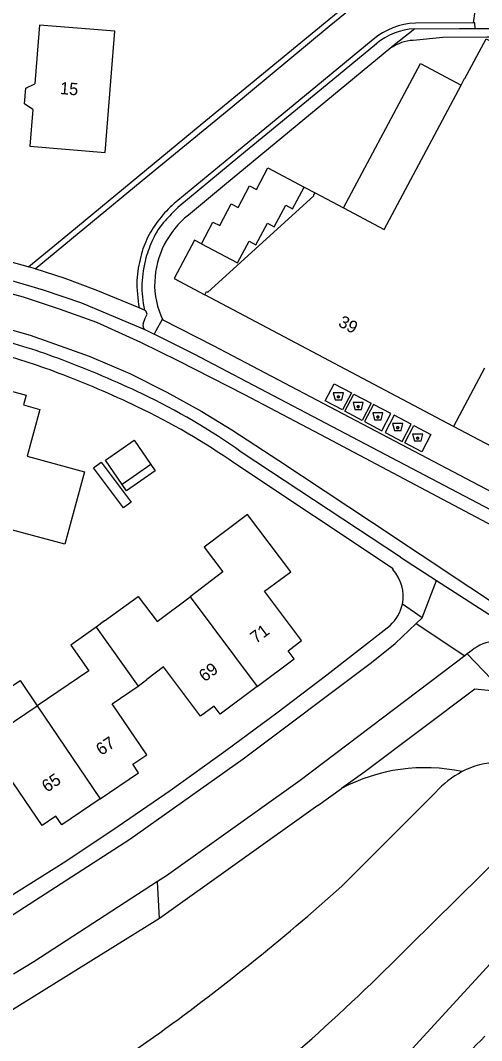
# Model space of a CAD drawing. Extents: x 194485 to 197793, y 468269 to 470822.
# Drawn here: x 195758.3 to 195803.4, y 469406.3 to 469506.1 of the extents above; entities that cross this region are included whole.
import ezdxf

# ---------------------------------------------------------------- set-up
doc = ezdxf.new("R2010")
doc.units = 0
for name, color, linetype in [('BGT grensvlak begroeid terreindeel', 7, 'Continuous'), ('BGT grensvlak gebouwinstallatie plus 1', 7, 'Continuous'), ('BGT grensvlak onbegroeid terreindeel', 7, 'Continuous'), ('BGT grensvlak onbegroeid terreindeel LR', 7, 'Continuous'), ('BGT grensvlak ondersteunend waterdeel LR', 7, 'Continuous'), ('BGT grensvlak overig bouwwerk uitbreiding populatie', 7, 'Continuous'), ('BGT grensvlak pand op maaiveld', 7, 'Continuous'), ('BGT grensvlak pand op maaiveld LR', 7, 'Continuous'), ('BGT grensvlak vegetatieobject', 7, 'Continuous'), ('BGT grensvlak waterdeel', 7, 'Continuous'), ('BGT grensvlak wegdeel', 7, 'Continuous'), ('BGT puntobject bak afval apart plaats', 7, 'Continuous'), ('BGT tekst huisnummerreeks', 7, 'Continuous')]:
    doc.layers.add(name, color=color, linetype=linetype)

msp = doc.modelspace()

# ---------------------------------------------------------------- linework, layer by layer
at = {"layer": 'BGT grensvlak begroeid terreindeel'}
for p, q in [((195802.717, 469440.66), (195791.977, 469432.594)), ((195807.359, 469440.189), (195802.717, 469440.66)), ((195791.977, 469432.594), (195789.696, 469430.948)), ((195787.379, 469429.277), (195789.696, 469430.948)), ((195787.379, 469429.277), (195771.891, 469418.235)), ((195771.891, 469418.235), (195771.711, 469421.847)), ((195771.891, 469418.235), (195749.208, 469404.125))]:
    msp.add_line(p, q, dxfattribs=at)
at = {"layer": 'BGT grensvlak gebouwinstallatie plus 1'}
for p, q in [((195813.288, 469459.663), (195800.642, 469466.364)), ((195765.445, 469462.306), (195766.182, 469462.858)), ((195768.378, 469458.394), (195765.445, 469462.306)), ((195766.182, 469462.858), (195769.114, 469458.946)), ((195771.057, 469462.648), (195771.485, 469462.028)), ((195771.485, 469462.028), (195768.661, 469460.078)), ((195768.661, 469460.078), (195768.233, 469460.698)), ((195769.114, 469458.946), (195768.378, 469458.394))]:
    msp.add_line(p, q, dxfattribs=at)
msp.add_lwpolyline([(195754.953, 469439.257), (195758.267, 469441.499), (195759.934, 469439.036)], dxfattribs=at)
at = {"layer": 'BGT grensvlak onbegroeid terreindeel'}
msp.add_line((195786.033, 469489.783), (195787.096, 469489.22), dxfattribs=at)
msp.add_lwpolyline([(195775.995, 469484.238), (195775.326, 469484.593), (195773.329, 469480.825), (195776.319, 469479.239)], dxfattribs=at)
at = {"layer": 'BGT grensvlak onbegroeid terreindeel LR'}
for points in [[(195788.095, 469468.858), (195788.98, 469470.539), (195790.661, 469469.654), (195789.777, 469467.973), (195788.095, 469468.858)], [(195790.019, 469467.845), (195790.904, 469469.526), (195792.585, 469468.641), (195791.701, 469466.96), (195790.019, 469467.845)], [(195791.943, 469466.832), (195793.624, 469465.947), (195794.509, 469467.629), (195792.828, 469468.514), (195791.943, 469466.832)], [(195793.937, 469465.783), (195795.618, 469464.898), (195796.503, 469466.579), (195794.822, 469467.464), (195793.937, 469465.783)], [(195795.863, 469464.769), (195796.748, 469466.45), (195798.43, 469465.565), (195797.545, 469463.884), (195795.863, 469464.769)]]:
    msp.add_lwpolyline(points, dxfattribs=at)
at = {"layer": 'BGT grensvlak ondersteunend waterdeel LR'}
msp.add_arc((195797.847, 469415.668), 17.318, 77.87922, 118.07735, dxfattribs=at)
at = {"layer": 'BGT grensvlak overig bouwwerk uitbreiding populatie'}
for p, q in [((195766.603, 469463.059), (195769.427, 469465.008)), ((195769.427, 469465.008), (195771.057, 469462.648)), ((195768.233, 469460.698), (195766.603, 469463.059)), ((195771.057, 469462.648), (195768.233, 469460.698))]:
    msp.add_line(p, q, dxfattribs=at)
at = {"layer": 'BGT grensvlak pand op maaiveld'}
for p, q in [((195759.927, 469502.774), (195759.701, 469499.881)), ((195787.096, 469489.22), (195789.881, 469487.744)), ((195800.642, 469466.364), (195776.319, 469479.239)), ((195803.658, 469472.065), (195800.642, 469466.364)), ((195766.53, 469447.349), (195765.693, 469446.745)), ((195769.823, 469440.966), (195770.673, 469441.608))]:
    msp.add_line(p, q, dxfattribs=at)
for points in [[(195767.309, 469502.186), (195767.536, 469505.014), (195760.152, 469505.602), (195759.927, 469502.774)], [(195801.371, 469499.757), (195801.718, 469500.409), (195801.754, 469500.39), (195803.816, 469504.268), (195816.738, 469497.408), (195817.248, 469498.377), (195817.504, 469498.238)], [(195759.504, 469497.372), (195759.224, 469493.79), (195766.585, 469493.162), (195767.309, 469502.186)], [(195759.504, 469497.372), (195758.713, 469497.915), (195758.835, 469499.468), (195759.701, 469499.881)], [(195789.881, 469487.744), (195793.857, 469485.637), (195801.371, 469499.757)], [(195776.319, 469479.239), (195776.504, 469479.566), (195776.628, 469479.497), (195786.988, 469488.935), (195786.943, 469488.962), (195787.096, 469489.22)], [(195754.49, 469470.611), (195758.855, 469469.435), (195758.587, 469468.463), (195760.187, 469468.017), (195758.949, 469463.462), (195764.566, 469461.931), (195762.638, 469454.833), (195754.948, 469456.911), (195755.463, 469458.912), (195751.62, 469459.958)], [(195781.444, 469440.921), (195785.073, 469443.632), (195784.476, 469444.43), (195785.782, 469445.425), (195782.168, 469450.236), (195784.716, 469452.145), (195780.502, 469457.764), (195776.256, 469454.563), (195778.074, 469452.127), (195774.878, 469449.71)], [(195766.53, 469447.349), (195769.822, 469449.724), (195771.668, 469447.283), (195774.878, 469449.71)], [(195765.693, 469446.745), (195763.239, 469444.975), (195764.981, 469442.451), (195759.934, 469439.036)], [(195781.444, 469440.921), (195777.816, 469438.21), (195777.23, 469439), (195775.905, 469438.02), (195772.297, 469442.836), (195770.673, 469441.608)], [(195766.096, 469429.944), (195769.84, 469432.482), (195769.288, 469433.314), (195770.649, 469434.237), (195767.264, 469439.216), (195769.823, 469440.966)], [(195754.953, 469439.257), (195756.619, 469436.793), (195759.934, 469439.036)], [(195766.096, 469429.944), (195762.352, 469427.407), (195761.778, 469428.243), (195760.417, 469427.318), (195757.053, 469432.309), (195754.505, 469430.589)]]:
    msp.add_lwpolyline(points, dxfattribs=at)
at = {"layer": 'BGT grensvlak pand op maaiveld LR'}
for p, q in [((195774.878, 469449.71), (195781.444, 469440.921)), ((195765.693, 469446.745), (195769.823, 469440.966)), ((195759.934, 469439.036), (195766.096, 469429.944))]:
    msp.add_line(p, q, dxfattribs=at)
at = {"layer": 'BGT grensvlak vegetatieobject'}
for p, q in [((195801.982, 469444.113), (195804.343, 469441.645)), ((195795.89, 469404.7), (195815.16, 469425.79))]:
    msp.add_line(p, q, dxfattribs=at)
msp.add_lwpolyline([(195809.588, 469504.44), (195803.876, 469504.444), (195799.575, 469504.408), (195796.683, 469504.126)], dxfattribs=at)
msp.add_arc((195796.926, 469499.872), 4.261, 93.26753, 124.4411, dxfattribs=at)
at = {"layer": 'BGT grensvlak waterdeel'}
for p, q in [((195789.713, 469421.392), (195798.884, 469430.571)), ((195807.861, 469426.967), (195796.324, 469415.567))]:
    msp.add_line(p, q, dxfattribs=at)
msp.add_lwpolyline([(195746.417, 469389.508), (195758.614, 469397.716), (195771.319, 469406.632)], dxfattribs=at)
for centre, radius, start, end in [((195804.465, 469427.913), 5.512, 74.31455, 113.37151), ((195805.824, 469424.36), 9.313, 117.78247, 138.17477), ((195805.753, 469424.534), 9.127, 112.37764, 117.89265), ((195645.955, 469581.702), 215.327, 305.60555, 311.88405), ((195647.859, 469561.978), 208.514, 307.66954, 315.39915)]:
    msp.add_arc(centre, radius, start, end, dxfattribs=at)
at = {"layer": 'BGT grensvlak wegdeel'}
for p, q in [((195802.598, 469505.848), (195796.908, 469505.824)), ((195802.736, 469505.299), (195805.483, 469505.298)), ((195759.735, 469481.781), (195759.133, 469481.975)), ((195770.417, 469477.75), (195769.917, 469477.958)), ((195772.235, 469476.783), (195777.13, 469474.296)), ((195770.517, 469475.817), (195771.382, 469475.386)), ((195777.13, 469474.296), (195811.698, 469456.101)), ((195795.451, 469453.585), (195779.892, 469463.857)), ((195794.732, 469452.438), (195779.263, 469462.724)), ((195795.451, 469453.585), (195798.982, 469451.31)), ((195794.692, 469452.355), (195794.732, 469452.438)), ((195797.574, 469447.648), (195798.982, 469451.31)), ((195798.982, 469451.31), (195805.462, 469447.133)), ((195797.574, 469447.648), (195795.631, 469448.994)), ((195796.978, 469447.083), (195797.574, 469447.648)), ((195796.978, 469447.083), (195801.734, 469443.925)), ((195801.982, 469444.113), (195801.734, 469443.925)), ((195802.41, 469444.437), (195801.982, 469444.113))]:
    msp.add_line(p, q, dxfattribs=at)
for points in [[(195759.735, 469481.781), (195770.203, 469490.427), (195778.876, 469497.545), (195788.482, 469505.504), (195793.317, 469509.48), (195794.273, 469510.403)], [(195792.996, 469509.923), (195775.874, 469495.792), (195762.394, 469484.647), (195759.133, 469481.975)], [(195802.598, 469505.848), (195802.854, 469507.665), (195803.094, 469509.2), (195803.008, 469509.319)], [(195796.817, 469505.271), (195796.682, 469505.134), (195794.856, 469503.677), (195794.516, 469503.386)], [(195796.817, 469505.271), (195801.223, 469505.3), (195802.736, 469505.299)], [(195802.736, 469505.299), (195802.707, 469505.852), (195802.598, 469505.848)], [(195792.787, 469504.217), (195787.933, 469500.211), (195779.419, 469493.195), (195773.328, 469488.156)], [(195793.089, 469503.785), (195788.267, 469499.806), (195779.753, 469492.79), (195773.685, 469487.77)], [(195794.516, 469503.386), (195784.593, 469495.21), (195778.242, 469489.949), (195774.715, 469487.043)], [(195789.881, 469487.744), (195797.398, 469501.871), (195801.371, 469499.757)], [(195775.995, 469484.238), (195777.119, 469486.359), (195777.788, 469486.004), (195778.912, 469488.125), (195779.581, 469487.77), (195780.705, 469489.891), (195781.375, 469489.536), (195782.499, 469491.656), (195786.033, 469489.783)], [(195775.995, 469484.238), (195779.529, 469482.365), (195780.653, 469484.486), (195781.323, 469484.131), (195782.446, 469486.252), (195783.116, 469485.897), (195784.24, 469488.018), (195784.909, 469487.663), (195786.033, 469489.783)], [(195756.669, 469482.649), (195759.04, 469482.006), (195759.133, 469481.975)], [(195769.917, 469477.958), (195765.88, 469479.635), (195762.675, 469480.829), (195759.735, 469481.781)], [(195754.303, 469480.198), (195758.571, 469479.037), (195762.077, 469477.853), (195765.724, 469476.574), (195770.05, 469474.615), (195773.744, 469472.786), (195780.188, 469469.483), (195788.173, 469465.284), (195803.353, 469457.219), (195820.931, 469447.978)], [(195756.56, 469480.913), (195760.534, 469479.741), (195764.26, 469478.467), (195770.086, 469476.009), (195770.517, 469475.817)], [(195652.881, 469469.941), (195667.626, 469471.863), (195694.859, 469475.375), (195710.567, 469477.373), (195715.839, 469477.965), (195720.189, 469478.34), (195728.477, 469478.749), (195734.551, 469478.902), (195739.968, 469478.761), (195744.636, 469478.396), (195748.564, 469477.845), (195752.328, 469477.094), (195756.619, 469476.05), (195759.258, 469475.288), (195765.031, 469473.254), (195768.982, 469471.53), (195772.598, 469469.714), (195776.045, 469467.814), (195778.965, 469466.031), (195783.561, 469463.017), (195792.612, 469457.031), (195806.97, 469447.466)], [(195770.29, 469476.407), (195770.504, 469476.966), (195770.69, 469477.342), (195770.566, 469477.684), (195770.417, 469477.75)], [(195772.235, 469476.783), (195772.142, 469476.837), (195771.545, 469475.711), (195771.382, 469475.386)], [(195821.517, 469449.08), (195815.213, 469452.433), (195775.299, 469473.419), (195771.382, 469475.386)], [(195691.781, 469387.691), (195706.526, 469393.712), (195712.716, 469396.471), (195718.245, 469399.028), (195723.88, 469401.744), (195729.838, 469404.725), (195735.291, 469407.567), (195740.682, 469410.561), (195746.503, 469413.927), (195751.797, 469417.049), (195757.044, 469420.263), (195762.743, 469423.848), (195767.869, 469427.26), (195772.953, 469430.761), (195778.379, 469434.669), (195783.367, 469438.356), (195788.251, 469442.059), (195794.425, 469446.903)], [(195755.259, 469417.192), (195757.142, 469418.326), (195768.983, 469426.001), (195780.086, 469433.851), (195792.601, 469443.28), (195794.92, 469445.133), (195796.978, 469447.083)], [(195801.734, 469443.925), (195785.637, 469431.72), (195772.577, 469422.409), (195771.711, 469421.847)], [(195771.711, 469421.847), (195759.618, 469413.998), (195757.61, 469412.788)]]:
    msp.add_lwpolyline(points, dxfattribs=at)
for centre, radius, start, end in [((195797.168, 469499.07), 6.759, 92.20507, 130.40191), ((195797.1, 469499.142), 6.136, 92.64286, 130.8221), ((195780.577, 469479.831), 11.039, 131.04933, 152.68901), ((195780.233, 469480.166), 8.817, 128.7461, 177.60379), ((195791.095, 469469.643), 25.134, 133.8445, 137.92249), ((195777.739, 469481.703), 7.139, 137.93123, 155.54638), ((195778.166, 469481.058), 8.333, 152.57396, 166.578), ((195783.35, 469479.116), 13.317, 155.40772, 163.6894), ((195786.344, 469479.034), 16.758, 166.34021, 174.3992), ((195780.817, 469479.996), 10.639, 164.4044, 192.18534), ((195784.465, 469480.672), 14.799, 180.00813, 190.56738), ((195779.308, 469480.276), 7.889, 178.11541, 206.27843), ((195770.705, 469476.228), 0.452, 156.71252, 245.37552), ((195737.526, 469406.683), 70.704, 69.42804, 75.25098), ((195738.265, 469408.754), 67.168, 69.30993, 75.15805), ((195727.47, 469379.933), 99.281, 64.5054, 69.41915), ((195726.328, 469377.266), 100.842, 64.51184, 69.28621), ((195742.002, 469410.431), 65.498, 54.65522, 64.49642), ((195741.232, 469408.542), 66.197, 54.9348, 64.50753), ((195791.891, 469449.761), 3.818, 348.41409, 42.80463), ((195791.879, 469449.765), 3.831, 311.65986, 348.39109), ((195804.944, 469441.463), 3.907, 56.98046, 130.43073), ((195617.99, 469588.593), 259.928, 311.52482, 315.59696)]:
    msp.add_arc(centre, radius, start, end, dxfattribs=at)
at = {"layer": 'BGT puntobject bak afval apart plaats'}
for points in [[(195789.703, 469468.981), (195789.878, 469469.656), (195788.878, 469469.656), (195789.053, 469468.981)], [(195791.637, 469468.019), (195791.812, 469468.694), (195790.812, 469468.694), (195790.987, 469468.019)], [(195793.565, 469467.009), (195793.74, 469467.684), (195792.74, 469467.684), (195792.915, 469467.009)], [(195795.504, 469465.97), (195795.679, 469466.645), (195794.679, 469466.645), (195794.854, 469465.97)], [(195797.456, 469464.943), (195797.631, 469465.618), (195796.631, 469465.618), (195796.806, 469464.943)]]:
    msp.add_lwpolyline(points, close=True, dxfattribs=at)
for centre in [(195789.378, 469469.256), (195791.312, 469468.294), (195793.24, 469467.284), (195795.179, 469466.245), (195797.131, 469465.218)]:
    msp.add_circle(centre, 0.1, dxfattribs=at)
for centre, start, end in [((195789.378, 469469.256), 0, 180), ((195789.378, 469469.256), 180, 0), ((195791.312, 469468.294), 0, 180), ((195791.312, 469468.294), 180, 0), ((195793.24, 469467.284), 0, 180), ((195793.24, 469467.284), 180, 0), ((195795.179, 469466.245), 0, 180), ((195795.179, 469466.245), 180, 0), ((195797.131, 469465.218), 0, 180), ((195797.131, 469465.218), 180, 0)]:
    msp.add_arc(centre, 0.1, start, end, dxfattribs=at)

# ---------------------------------------------------------------- texts
at = {"layer": 'BGT tekst huisnummerreeks'}
for s, rotation, p in [('15', 355.4, (195762.129, 469498.882)), ('39', 332.1, (195789.28, 469476.226)), ('71', 36.8, (195781.324, 469445.075)), ('69', 36.8, (195776.307, 469441.325)), ('67', 34.1, (195766.2, 469434.123)), ('65', 34.1, (195760.9, 469430.53))]:
    msp.add_text(s, height=1.2, rotation=rotation, dxfattribs=at).set_placement(p)

doc.saveas('drawing.dxf')
